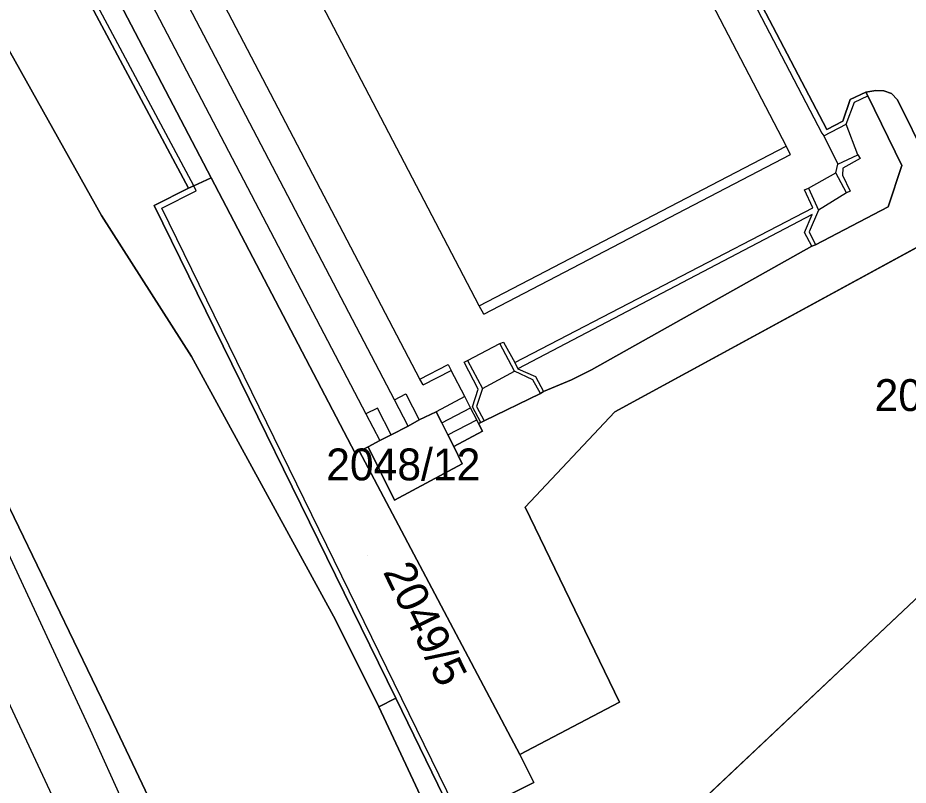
# Model space of a CAD drawing. Extents: x -263423 to -261326, y -1240067 to -1237864.
# Drawn here: x -262535.9 to -262480, y -1239248.6 to -1239200.4 of the extents above; entities that cross this region are included whole.
import ezdxf

# ---------------------------------------------------------------- set-up
doc = ezdxf.new("R2010")
doc.units = 0
for name, color, linetype in [('body_kn', 7, 'Continuous'), ('kladpar_druhypozemkov', 7, 'Continuous'), ('kladpar_hranice', 7, 'Continuous'), ('kladpar_parcelnecisla', 7, 'Continuous'), ('kladpar_plochy', 7, 'Continuous'), ('tarchy_linie', 7, 'Continuous'), ('zappar_hrandruhpozemk', 7, 'Continuous')]:
    doc.layers.add(name, color=color, linetype=linetype)

msp = doc.modelspace()

# ---------------------------------------------------------------- linework, layer by layer
at = {"layer": 'body_kn'}
for p, q in [((-262482.06, -1239204.98), (-262482.06, -1239204.98)), ((-262481.56, -1239205), (-262481.56, -1239205)), ((-262483.67, -1239205.55), (-262483.67, -1239205.55)), ((-262482.68, -1239205.09), (-262482.68, -1239205.09)), ((-262482.68, -1239205.09), (-262482.68, -1239205.09)), ((-262482.56, -1239205.32), (-262482.56, -1239205.32)), ((-262482.56, -1239205.32), (-262482.56, -1239205.32)), ((-262481.08, -1239205.17), (-262481.08, -1239205.17)), ((-262480.69, -1239205.56), (-262480.69, -1239205.56)), ((-262483.4, -1239205.71), (-262483.4, -1239205.71)), ((-262484.13, -1239206.91), (-262484.13, -1239206.91)), ((-262483.92, -1239207.09), (-262483.92, -1239207.09)), ((-262485.44, -1239207.66), (-262485.44, -1239207.66)), ((-262485.13, -1239207.42), (-262485.13, -1239207.42)), ((-262485.31, -1239207.83), (-262485.31, -1239207.83)), ((-262487.67, -1239208.47), (-262487.67, -1239208.47)), ((-262487.4, -1239208.99), (-262487.4, -1239208.99)), ((-262487.4, -1239208.99), (-262487.4, -1239208.99)), ((-262483.18, -1239209.02), (-262483.18, -1239209.02)), ((-262483.18, -1239209.02), (-262483.18, -1239209.02)), ((-262483.03, -1239209.24), (-262483.03, -1239209.24)), ((-262484.44, -1239209.6), (-262484.44, -1239209.6)), ((-262484.12, -1239209.86), (-262484.12, -1239209.86)), ((-262480.43, -1239209.69), (-262480.43, -1239209.69)), ((-262523.75, -1239210.45), (-262523.75, -1239210.45)), ((-262484.56, -1239210.14), (-262484.56, -1239210.14)), ((-262484.15, -1239210.29), (-262484.15, -1239210.29)), ((-262525.16, -1239211.11), (-262525.16, -1239211.11)), ((-262524.84, -1239210.96), (-262524.84, -1239210.96)), ((-262524.84, -1239210.96), (-262524.84, -1239210.96)), ((-262486.27, -1239211.11), (-262486.27, -1239211.11)), ((-262486.27, -1239211.11), (-262486.27, -1239211.11)), ((-262524.68, -1239211.27), (-262524.68, -1239211.27)), ((-262486.53, -1239211.21), (-262486.53, -1239211.21)), ((-262483.89, -1239211.41), (-262483.89, -1239211.41)), ((-262483.89, -1239211.41), (-262483.89, -1239211.41)), ((-262483.66, -1239211.3), (-262483.66, -1239211.3)), ((-262527.31, -1239212.2), (-262527.31, -1239212.2)), ((-262530.63, -1239212.83), (-262530.63, -1239212.83)), ((-262526.84, -1239212.36), (-262526.84, -1239212.36)), ((-262486.05, -1239212.77), (-262486.05, -1239212.77)), ((-262486.01, -1239212.34), (-262486.01, -1239212.34)), ((-262486.01, -1239212.34), (-262486.01, -1239212.34)), ((-262485.65, -1239212.48), (-262485.65, -1239212.48)), ((-262485.65, -1239212.48), (-262485.65, -1239212.48)), ((-262481.29, -1239212.28), (-262481.29, -1239212.28)), ((-262486.53, -1239213.88), (-262486.53, -1239213.88)), ((-262486.23, -1239213.84), (-262486.23, -1239213.84)), ((-262486.06, -1239214.74), (-262486.06, -1239214.74)), ((-262486.06, -1239214.74), (-262486.06, -1239214.74)), ((-262485.83, -1239214.67), (-262485.83, -1239214.67)), ((-262506.93, -1239218.49), (-262506.93, -1239218.49)), ((-262506.64, -1239219.01), (-262506.64, -1239219.01)), ((-262505.63, -1239220.85), (-262505.63, -1239220.85)), ((-262505.63, -1239220.85), (-262505.63, -1239220.85)), ((-262505.41, -1239220.76), (-262505.41, -1239220.76)), ((-262505.41, -1239220.76), (-262505.41, -1239220.76)), ((-262524.98, -1239221.66), (-262524.98, -1239221.66)), ((-262508.88, -1239222.16), (-262508.88, -1239222.16)), ((-262507.88, -1239222.02), (-262507.88, -1239222.02)), ((-262507.66, -1239221.92), (-262507.66, -1239221.92)), ((-262504.7, -1239222.05), (-262504.7, -1239222.05)), ((-262504.7, -1239222.05), (-262504.7, -1239222.05)), ((-262508.7, -1239222.54), (-262508.7, -1239222.54)), ((-262504.72, -1239222.58), (-262504.72, -1239222.58)), ((-262504.72, -1239222.58), (-262504.72, -1239222.58)), ((-262504.51, -1239222.45), (-262504.51, -1239222.45)), ((-262504.51, -1239222.45), (-262504.51, -1239222.45)), ((-262499.89, -1239222.5), (-262499.89, -1239222.5)), ((-262510.66, -1239223.09), (-262510.66, -1239223.09)), ((-262510.66, -1239223.09), (-262510.66, -1239223.09)), ((-262503.57, -1239223.13), (-262503.57, -1239223.13)), ((-262503.41, -1239222.92), (-262503.41, -1239222.92)), ((-262501.15, -1239223.14), (-262501.15, -1239223.14)), ((-262511.54, -1239224), (-262511.54, -1239224)), ((-262510.45, -1239223.45), (-262510.45, -1239223.45)), ((-262506.99, -1239223.72), (-262506.99, -1239223.72)), ((-262506.72, -1239223.67), (-262506.72, -1239223.67)), ((-262503.09, -1239223.98), (-262503.09, -1239223.98)), ((-262503.09, -1239223.98), (-262503.09, -1239223.98)), ((-262502.9, -1239223.87), (-262502.9, -1239223.87)), ((-262512.24, -1239224.38), (-262512.24, -1239224.38)), ((-262507.83, -1239224.17), (-262507.83, -1239224.17)), ((-262513.32, -1239224.91), (-262513.32, -1239224.91)), ((-262507.47, -1239224.88), (-262507.47, -1239224.88)), ((-262507.36, -1239224.83), (-262507.36, -1239224.83)), ((-262507.1, -1239224.81), (-262507.1, -1239224.81)), ((-262514.04, -1239225.26), (-262514.04, -1239225.26)), ((-262514.04, -1239225.26), (-262514.04, -1239225.26)), ((-262510.69, -1239225.65), (-262510.69, -1239225.65)), ((-262509.64, -1239225.13), (-262509.64, -1239225.13)), ((-262507.09, -1239225.64), (-262507.09, -1239225.64)), ((-262498.43, -1239225.13), (-262498.43, -1239225.13)), ((-262511.39, -1239226.03), (-262511.39, -1239226.03)), ((-262511.39, -1239226.03), (-262511.39, -1239226.03)), ((-262509.27, -1239225.84), (-262509.27, -1239225.84)), ((-262509.27, -1239225.84), (-262509.27, -1239225.84)), ((-262506.97, -1239225.87), (-262506.97, -1239225.87)), ((-262506.97, -1239225.87), (-262506.97, -1239225.87)), ((-262506.83, -1239225.81), (-262506.83, -1239225.81)), ((-262506.83, -1239225.81), (-262506.83, -1239225.81)), ((-262506.62, -1239225.71), (-262506.62, -1239225.71)), ((-262512.46, -1239226.58), (-262512.46, -1239226.58)), ((-262512.46, -1239226.58), (-262512.46, -1239226.58)), ((-262508.89, -1239226.59), (-262508.89, -1239226.59)), ((-262508.89, -1239226.59), (-262508.89, -1239226.59)), ((-262506.72, -1239226.36), (-262506.72, -1239226.36)), ((-262513.9, -1239227.33), (-262513.9, -1239227.33)), ((-262513.17, -1239226.93), (-262513.17, -1239226.93)), ((-262513.17, -1239226.93), (-262513.17, -1239226.93)), ((-262508.52, -1239227.31), (-262508.52, -1239227.31)), ((-262514.71, -1239227.73), (-262514.71, -1239227.73)), ((-262514.71, -1239227.73), (-262514.71, -1239227.73)), ((-262514.58, -1239227.65), (-262514.58, -1239227.65)), ((-262514.46, -1239227.59), (-262514.46, -1239227.59)), ((-262514.07, -1239227.42), (-262514.07, -1239227.42)), ((-262508.01, -1239228.4), (-262508.01, -1239228.4)), ((-262512.24, -1239230.69), (-262512.24, -1239230.69)), ((-262504.05, -1239231.12), (-262504.05, -1239231.12)), ((-262515.95, -1239238.18), (-262515.95, -1239238.18)), ((-262512.17, -1239243.11), (-262512.17, -1239243.11)), ((-262498.13, -1239243.36), (-262498.13, -1239243.36)), ((-262513.22, -1239243.64), (-262513.22, -1239243.64)), ((-262513.22, -1239243.64), (-262513.22, -1239243.64)), ((-262530.05, -1239244.29), (-262530.05, -1239244.29)), ((-262531.33, -1239245.09), (-262531.33, -1239245.09)), ((-262504.39, -1239246.63), (-262504.39, -1239246.63)), ((-262503.51, -1239248.39), (-262503.51, -1239248.39))]:
    msp.add_line(p, q, dxfattribs=at)
at = {"layer": 'kladpar_druhypozemkov'}
for p, q in [((-262511.08, -1239227.74), (-262511.08, -1239227.74)), ((-262513.91, -1239234.17), (-262513.91, -1239234.17))]:
    msp.add_line(p, q, dxfattribs=at)
at = {"layer": 'kladpar_hranice'}
for points in [[(-262513.22, -1239243.64), (-262515.95, -1239238.18), (-262524.98, -1239221.66), (-262530.63, -1239212.83), (-262537.04, -1239201.38), (-262543.27, -1239190.25), (-262544.93, -1239185.19), (-262549.22, -1239175.19), (-262559.84, -1239150.36), (-262576.44, -1239111.62), (-262588.69, -1239082.82)], [(-262575.97, -1239093.5), (-262574.12, -1239097.92), (-262568.87, -1239110.43), (-262570.64, -1239111.24), (-262555.65, -1239147.02), (-262554.67, -1239149.36), (-262553.96, -1239150.85), (-262555.22, -1239151.47), (-262542.06, -1239177.04), (-262536.53, -1239187.74), (-262537.39, -1239188.21), (-262525.16, -1239211.11), (-262527.31, -1239212.2), (-262512.17, -1239243.11), (-262513.22, -1239243.64)], [(-262551.51, -1239147.82), (-262541.4, -1239176.69), (-262523.75, -1239210.45), (-262524.84, -1239210.96), (-262525.16, -1239211.11), (-262537.39, -1239188.21), (-262536.53, -1239187.74), (-262542.06, -1239177.04), (-262555.22, -1239151.47), (-262553.96, -1239150.85), (-262554.67, -1239149.36), (-262554.37, -1239149.22), (-262551.51, -1239147.82)], [(-262482.68, -1239205.09), (-262483.67, -1239205.55), (-262484.13, -1239206.91), (-262485.13, -1239207.42), (-262496.39, -1239185.92), (-262495.08, -1239185.21), (-262493.21, -1239185.73), (-262492.33, -1239185.14), (-262491.8, -1239184.69), (-262491.46, -1239184.3), (-262491.19, -1239183.85), (-262491.04, -1239183.36), (-262490.99, -1239182.84), (-262491.08, -1239182.32), (-262476.73, -1239172.68)], [(-262496.39, -1239185.92), (-262485.13, -1239207.42), (-262484.13, -1239206.91), (-262483.67, -1239205.55), (-262482.68, -1239205.09), (-262482.56, -1239205.32), (-262480.43, -1239209.69), (-262481.29, -1239212.28), (-262485.83, -1239214.67), (-262486.06, -1239214.74), (-262499.89, -1239222.5), (-262501.15, -1239223.14), (-262502.9, -1239223.87), (-262503.09, -1239223.98), (-262506.62, -1239225.71), (-262506.83, -1239225.81), (-262506.97, -1239225.87), (-262506.72, -1239226.36), (-262508.52, -1239227.31), (-262508.89, -1239226.59), (-262509.27, -1239225.84), (-262509.64, -1239225.13), (-262510.69, -1239225.65), (-262511.39, -1239226.03), (-262512.46, -1239226.58), (-262513.17, -1239226.93), (-262513.9, -1239227.33), (-262514.07, -1239227.42), (-262514.46, -1239227.59), (-262514.58, -1239227.65), (-262514.71, -1239227.73), (-262523.75, -1239210.45), (-262541.4, -1239176.69)], [(-262537.04, -1239201.38), (-262530.63, -1239212.83), (-262524.98, -1239221.66), (-262515.95, -1239238.18), (-262513.22, -1239243.64), (-262488.7, -1239296.05), (-262477.52, -1239319.89), (-262470.28, -1239332.31), (-262460.88, -1239345.09), (-262460.45, -1239345.57), (-262456.47, -1239349.99), (-262422.37, -1239387.88), (-262384.87, -1239432.71), (-262381.9, -1239440.83), (-262378.54, -1239440.24), (-262365.57, -1239456.11), (-262343.98, -1239472.44), (-262339.39, -1239475.05), (-262313.57, -1239504.2), (-262300.8, -1239514.92), (-262285.68, -1239520.13), (-262283.16, -1239520.7)], [(-262454.43, -1239201.19), (-262498.43, -1239225.13), (-262504.05, -1239231.12), (-262498.13, -1239243.36), (-262504.39, -1239246.63), (-262514.46, -1239227.59), (-262514.07, -1239227.42), (-262513.9, -1239227.33), (-262512.24, -1239230.69), (-262508.01, -1239228.4), (-262508.52, -1239227.31), (-262506.72, -1239226.36), (-262506.97, -1239225.87), (-262506.83, -1239225.81), (-262506.62, -1239225.71), (-262503.09, -1239223.98), (-262502.9, -1239223.87), (-262501.15, -1239223.14), (-262499.89, -1239222.5), (-262486.06, -1239214.74), (-262485.83, -1239214.67), (-262481.29, -1239212.28), (-262480.43, -1239209.69), (-262482.56, -1239205.32)], [(-262462.14, -1239220.57), (-262479.26, -1239236.59), (-262503.29, -1239259.26), (-262503.78, -1239259.5), (-262504.08, -1239259.65), (-262508.39, -1239250.84), (-262508.09, -1239250.69), (-262503.51, -1239248.39), (-262504.39, -1239246.63), (-262498.13, -1239243.36), (-262504.05, -1239231.12), (-262498.43, -1239225.13), (-262454.43, -1239201.19), (-262452.94, -1239211.96), (-262462.14, -1239220.57)], [(-262478.83, -1239209.34), (-262480.69, -1239205.56), (-262481.08, -1239205.17), (-262481.56, -1239205), (-262482.06, -1239204.98), (-262482.68, -1239205.09)], [(-262482.56, -1239205.32), (-262482.68, -1239205.09), (-262482.06, -1239204.98), (-262481.56, -1239205), (-262481.08, -1239205.17), (-262480.69, -1239205.56), (-262478.83, -1239209.34)], [(-262514.71, -1239227.73), (-262514.58, -1239227.65), (-262514.46, -1239227.59), (-262504.39, -1239246.63), (-262503.51, -1239248.39), (-262508.09, -1239250.69), (-262508.39, -1239250.84), (-262512.17, -1239243.11), (-262527.31, -1239212.2), (-262525.16, -1239211.11), (-262524.84, -1239210.96), (-262523.75, -1239210.45), (-262514.71, -1239227.73)], [(-262540.43, -1239222.84), (-262530.05, -1239244.29), (-262518.34, -1239268.95)], [(-262400.37, -1239447.19), (-262403.09, -1239439.19), (-262406.28, -1239435.02), (-262431.14, -1239404.47), (-262444.5, -1239388.16), (-262453.57, -1239376.9), (-262453.96, -1239376.39), (-262466.68, -1239360.07), (-262479.85, -1239343.05), (-262485.49, -1239333.68), (-262493.44, -1239318.98), (-262509.28, -1239286.75), (-262518.34, -1239268.95), (-262530.05, -1239244.29), (-262540.43, -1239222.84)], [(-262513.17, -1239226.93), (-262512.46, -1239226.58), (-262511.39, -1239226.03), (-262510.69, -1239225.65), (-262509.64, -1239225.13), (-262509.27, -1239225.84), (-262508.89, -1239226.59), (-262508.52, -1239227.31), (-262508.01, -1239228.4), (-262512.24, -1239230.69), (-262513.9, -1239227.33), (-262513.17, -1239226.93)], [(-262441.89, -1239270.06), (-262434.97, -1239293.22), (-262431.04, -1239311.46), (-262447.78, -1239339.7), (-262449.25, -1239340.3), (-262450.61, -1239337.27), (-262456.15, -1239339.3), (-262465.24, -1239330.62), (-262470.49, -1239322.62), (-262479.29, -1239308), (-262485.59, -1239296.39), (-262491.91, -1239283.04), (-262497.15, -1239272.38), (-262503.29, -1239259.26), (-262479.26, -1239236.59)], [(-262449.25, -1239340.3), (-262460.45, -1239345.57), (-262460.88, -1239345.09), (-262470.28, -1239332.31), (-262477.52, -1239319.89), (-262488.7, -1239296.05), (-262513.22, -1239243.64), (-262512.17, -1239243.11), (-262508.39, -1239250.84), (-262504.08, -1239259.65), (-262503.78, -1239259.5), (-262503.29, -1239259.26), (-262497.15, -1239272.38), (-262491.91, -1239283.04), (-262485.59, -1239296.39), (-262479.29, -1239308), (-262470.49, -1239322.62), (-262465.24, -1239330.62), (-262456.15, -1239339.3), (-262450.61, -1239337.27), (-262449.25, -1239340.3)]]:
    msp.add_lwpolyline(points, dxfattribs=at)
at = {"layer": 'kladpar_plochy'}
for p, q in [((-262454.43, -1239201.19), (-262498.43, -1239225.13)), ((-262482.68, -1239205.09), (-262482.06, -1239204.98)), ((-262482.06, -1239204.98), (-262481.56, -1239205)), ((-262481.56, -1239205), (-262481.08, -1239205.17)), ((-262482.56, -1239205.32), (-262482.68, -1239205.09)), ((-262480.43, -1239209.69), (-262482.56, -1239205.32)), ((-262481.08, -1239205.17), (-262480.69, -1239205.56)), ((-262480.69, -1239205.56), (-262478.83, -1239209.34)), ((-262481.29, -1239212.28), (-262480.43, -1239209.69)), ((-262485.83, -1239214.67), (-262481.29, -1239212.28)), ((-262499.89, -1239222.5), (-262486.06, -1239214.74)), ((-262486.06, -1239214.74), (-262485.83, -1239214.67)), ((-262501.15, -1239223.14), (-262499.89, -1239222.5)), ((-262502.9, -1239223.87), (-262501.15, -1239223.14)), ((-262506.62, -1239225.71), (-262503.09, -1239223.98)), ((-262503.09, -1239223.98), (-262502.9, -1239223.87)), ((-262498.43, -1239225.13), (-262504.05, -1239231.12)), ((-262506.97, -1239225.87), (-262506.83, -1239225.81)), ((-262506.72, -1239226.36), (-262506.97, -1239225.87)), ((-262506.83, -1239225.81), (-262506.62, -1239225.71)), ((-262508.52, -1239227.31), (-262506.72, -1239226.36)), ((-262514.07, -1239227.42), (-262513.9, -1239227.33)), ((-262513.9, -1239227.33), (-262512.24, -1239230.69)), ((-262508.01, -1239228.4), (-262508.52, -1239227.31)), ((-262514.46, -1239227.59), (-262514.07, -1239227.42)), ((-262504.39, -1239246.63), (-262514.46, -1239227.59)), ((-262512.24, -1239230.69), (-262508.01, -1239228.4)), ((-262504.05, -1239231.12), (-262498.13, -1239243.36)), ((-262503.29, -1239259.26), (-262479.26, -1239236.59)), ((-262498.13, -1239243.36), (-262504.39, -1239246.63))]:
    msp.add_line(p, q, dxfattribs=at)
for points in [[(-262551.51, -1239147.82), (-262541.4, -1239176.69), (-262523.75, -1239210.45), (-262524.84, -1239210.96), (-262525.16, -1239211.11), (-262537.39, -1239188.21), (-262536.53, -1239187.74), (-262542.06, -1239177.04), (-262555.22, -1239151.47), (-262553.96, -1239150.85), (-262554.67, -1239149.36), (-262554.37, -1239149.22)], [(-262462.14, -1239220.57), (-262479.26, -1239236.59), (-262503.29, -1239259.26), (-262503.78, -1239259.5), (-262504.08, -1239259.65), (-262508.39, -1239250.84), (-262508.09, -1239250.69), (-262503.51, -1239248.39), (-262504.39, -1239246.63), (-262498.13, -1239243.36), (-262504.05, -1239231.12), (-262498.43, -1239225.13), (-262454.43, -1239201.19), (-262452.94, -1239211.96)], [(-262514.71, -1239227.73), (-262514.58, -1239227.65), (-262514.46, -1239227.59), (-262504.39, -1239246.63), (-262503.51, -1239248.39), (-262508.09, -1239250.69), (-262508.39, -1239250.84), (-262512.17, -1239243.11), (-262527.31, -1239212.2), (-262525.16, -1239211.11), (-262524.84, -1239210.96), (-262523.75, -1239210.45)], [(-262513.17, -1239226.93), (-262512.46, -1239226.58), (-262511.39, -1239226.03), (-262510.69, -1239225.65), (-262509.64, -1239225.13), (-262509.27, -1239225.84), (-262508.89, -1239226.59), (-262508.52, -1239227.31), (-262508.01, -1239228.4), (-262512.24, -1239230.69), (-262513.9, -1239227.33)], [(-262449.25, -1239340.3), (-262460.45, -1239345.57), (-262460.88, -1239345.09), (-262470.28, -1239332.31), (-262477.52, -1239319.89), (-262488.7, -1239296.05), (-262513.22, -1239243.64), (-262512.17, -1239243.11), (-262508.39, -1239250.84), (-262504.08, -1239259.65), (-262503.78, -1239259.5), (-262503.29, -1239259.26), (-262497.15, -1239272.38), (-262491.91, -1239283.04), (-262485.59, -1239296.39), (-262479.29, -1239308), (-262470.49, -1239322.62), (-262465.24, -1239330.62), (-262456.15, -1239339.3), (-262450.61, -1239337.27)]]:
    msp.add_lwpolyline(points, close=True, dxfattribs=at)
for points in [[(-262478.83, -1239209.34), (-262480.69, -1239205.56), (-262481.08, -1239205.17), (-262481.56, -1239205), (-262482.06, -1239204.98), (-262482.68, -1239205.09), (-262483.67, -1239205.55), (-262484.13, -1239206.91), (-262485.13, -1239207.42), (-262496.39, -1239185.92), (-262495.08, -1239185.21), (-262493.21, -1239185.73), (-262492.33, -1239185.14), (-262491.8, -1239184.69), (-262491.46, -1239184.3), (-262491.19, -1239183.85), (-262491.04, -1239183.36), (-262490.99, -1239182.84), (-262491.08, -1239182.32), (-262476.73, -1239172.68)], [(-262496.39, -1239185.92), (-262485.13, -1239207.42), (-262484.13, -1239206.91), (-262483.67, -1239205.55), (-262482.68, -1239205.09), (-262482.56, -1239205.32), (-262480.43, -1239209.69), (-262481.29, -1239212.28), (-262485.83, -1239214.67), (-262486.06, -1239214.74), (-262499.89, -1239222.5), (-262501.15, -1239223.14), (-262502.9, -1239223.87), (-262503.09, -1239223.98), (-262506.62, -1239225.71), (-262506.83, -1239225.81), (-262506.97, -1239225.87), (-262506.72, -1239226.36), (-262508.52, -1239227.31), (-262508.89, -1239226.59), (-262509.27, -1239225.84), (-262509.64, -1239225.13), (-262510.69, -1239225.65), (-262511.39, -1239226.03), (-262512.46, -1239226.58), (-262513.17, -1239226.93), (-262513.9, -1239227.33), (-262514.07, -1239227.42), (-262514.46, -1239227.59), (-262514.58, -1239227.65), (-262514.71, -1239227.73), (-262523.75, -1239210.45), (-262541.4, -1239176.69)], [(-262537.39, -1239188.21), (-262525.16, -1239211.11), (-262527.31, -1239212.2), (-262512.17, -1239243.11), (-262513.22, -1239243.64), (-262515.95, -1239238.18), (-262524.98, -1239221.66), (-262530.63, -1239212.83), (-262537.04, -1239201.38)], [(-262537.04, -1239201.38), (-262530.63, -1239212.83), (-262524.98, -1239221.66), (-262515.95, -1239238.18), (-262513.22, -1239243.64), (-262488.7, -1239296.05), (-262477.52, -1239319.89), (-262470.28, -1239332.31), (-262460.88, -1239345.09), (-262460.45, -1239345.57), (-262456.47, -1239349.99), (-262422.37, -1239387.88), (-262384.87, -1239432.71), (-262381.9, -1239440.83), (-262378.54, -1239440.24), (-262365.57, -1239456.11)], [(-262540.43, -1239222.84), (-262530.05, -1239244.29), (-262518.34, -1239268.95)], [(-262400.37, -1239447.19), (-262403.09, -1239439.19), (-262406.28, -1239435.02), (-262431.14, -1239404.47), (-262444.5, -1239388.16), (-262453.57, -1239376.9), (-262453.96, -1239376.39), (-262466.68, -1239360.07), (-262479.85, -1239343.05), (-262485.49, -1239333.68), (-262493.44, -1239318.98), (-262509.28, -1239286.75), (-262518.34, -1239268.95), (-262530.05, -1239244.29), (-262540.43, -1239222.84)]]:
    msp.add_lwpolyline(points, dxfattribs=at)
at = {"layer": 'tarchy_linie'}
msp.add_lwpolyline([(-262545.14, -1239224.8), (-262531.84, -1239253.26), (-262523.66, -1239270.65), (-262506.48, -1239306.88), (-262502.17, -1239316.47), (-262480.85, -1239362.88), (-262473.21, -1239379.68), (-262466.11, -1239391.2), (-262442.54, -1239444.13), (-262441.1, -1239446.72), (-262442.69, -1239447.27)], dxfattribs=at)
at = {"layer": 'zappar_hrandruhpozemk'}
for p, q in [((-262506.93, -1239218.49), (-262530.06, -1239174.13)), ((-262538.38, -1239178.68), (-262514.04, -1239225.26)), ((-262506.93, -1239218.49), (-262487.67, -1239208.47)), ((-262487.4, -1239208.99), (-262487.67, -1239208.47)), ((-262506.64, -1239219.01), (-262487.4, -1239208.99)), ((-262486.27, -1239211.11), (-262484.56, -1239210.14)), ((-262483.89, -1239211.41), (-262485.65, -1239212.48)), ((-262508.09, -1239250.69), (-262526.84, -1239212.36)), ((-262504.7, -1239222.05), (-262486.01, -1239212.34)), ((-262486.05, -1239212.77), (-262504.51, -1239222.45)), ((-262506.64, -1239219.01), (-262506.93, -1239218.49)), ((-262507.66, -1239221.92), (-262505.63, -1239220.85)), ((-262505.63, -1239220.85), (-262505.41, -1239220.76)), ((-262504.72, -1239222.58), (-262505.63, -1239220.85)), ((-262507.66, -1239221.92), (-262506.72, -1239223.67)), ((-262510.45, -1239223.45), (-262508.7, -1239222.54)), ((-262507.83, -1239224.17), (-262508.7, -1239222.54)), ((-262506.72, -1239223.67), (-262504.72, -1239222.58)), ((-262512.24, -1239224.38), (-262511.54, -1239224)), ((-262511.54, -1239224), (-262510.69, -1239225.65)), ((-262511.39, -1239226.03), (-262512.24, -1239224.38)), ((-262507.83, -1239224.17), (-262509.64, -1239225.13)), ((-262513.32, -1239224.91), (-262514.04, -1239225.26)), ((-262512.46, -1239226.58), (-262513.32, -1239224.91)), ((-262509.27, -1239225.84), (-262507.47, -1239224.88)), ((-262514.04, -1239225.26), (-262513.17, -1239226.93)), ((-262508.89, -1239226.59), (-262507.09, -1239225.64)), ((-262531.33, -1239245.09), (-262512.81, -1239285.91))]:
    msp.add_line(p, q, dxfattribs=at)
for points in [[(-262511.15, -1239163.39), (-262510.78, -1239164.1), (-262487.67, -1239208.47)], [(-262512.24, -1239224.38), (-262536.62, -1239177.74), (-262538.08, -1239174.87)], [(-262524.84, -1239210.96), (-262536.92, -1239188.35), (-262536.04, -1239187.92), (-262541.75, -1239176.88)], [(-262510.45, -1239223.45), (-262510.66, -1239223.09), (-262534.65, -1239177.14)], [(-262496.8, -1239185.86), (-262485.44, -1239207.66), (-262485.31, -1239207.83)], [(-262560.85, -1239187.71), (-262553.23, -1239204.71), (-262550.59, -1239208.96), (-262540.97, -1239224.36), (-262531.33, -1239245.09)], [(-262485.31, -1239207.83), (-262483.92, -1239207.09), (-262483.4, -1239205.71), (-262482.56, -1239205.32)], [(-262485.31, -1239207.83), (-262484.44, -1239209.6), (-262483.18, -1239209.02), (-262483.92, -1239207.09)], [(-262483.18, -1239209.02), (-262483.03, -1239209.24), (-262484.12, -1239209.86), (-262484.15, -1239210.29), (-262483.66, -1239211.3), (-262483.89, -1239211.41), (-262484.56, -1239210.14), (-262484.44, -1239209.6)], [(-262526.84, -1239212.36), (-262524.68, -1239211.27), (-262524.84, -1239210.96)], [(-262486.01, -1239212.34), (-262486.53, -1239211.21), (-262486.27, -1239211.11), (-262485.65, -1239212.48)], [(-262486.06, -1239214.74), (-262486.53, -1239213.88), (-262486.05, -1239212.77)], [(-262485.65, -1239212.48), (-262486.23, -1239213.84), (-262485.83, -1239214.67)], [(-262505.41, -1239220.76), (-262504.7, -1239222.05), (-262504.51, -1239222.45)], [(-262510.66, -1239223.09), (-262508.88, -1239222.16), (-262508.7, -1239222.54)], [(-262506.83, -1239225.81), (-262507.36, -1239224.83), (-262506.99, -1239223.72), (-262507.88, -1239222.02), (-262507.66, -1239221.92)], [(-262503.09, -1239223.98), (-262503.57, -1239223.13), (-262504.72, -1239222.58)], [(-262504.51, -1239222.45), (-262503.41, -1239222.92), (-262502.9, -1239223.87)], [(-262506.72, -1239223.67), (-262507.1, -1239224.81), (-262506.62, -1239225.71)], [(-262506.97, -1239225.87), (-262507.09, -1239225.64), (-262507.47, -1239224.88), (-262507.83, -1239224.17)]]:
    msp.add_lwpolyline(points, dxfattribs=at)

# ---------------------------------------------------------------- texts
at = {"layer": 'kladpar_parcelnecisla'}
for s, p in [('2047/11', (-262482.133, -1239225.09)), ('2048/12', (-262516.528, -1239229.44))]:
    msp.add_text(s, height=2, dxfattribs=at).set_placement(p)
msp.add_text('2049/5', height=2, rotation=296, dxfattribs=at).set_placement((-262512.991, -1239235.174))

doc.saveas('drawing.dxf')
